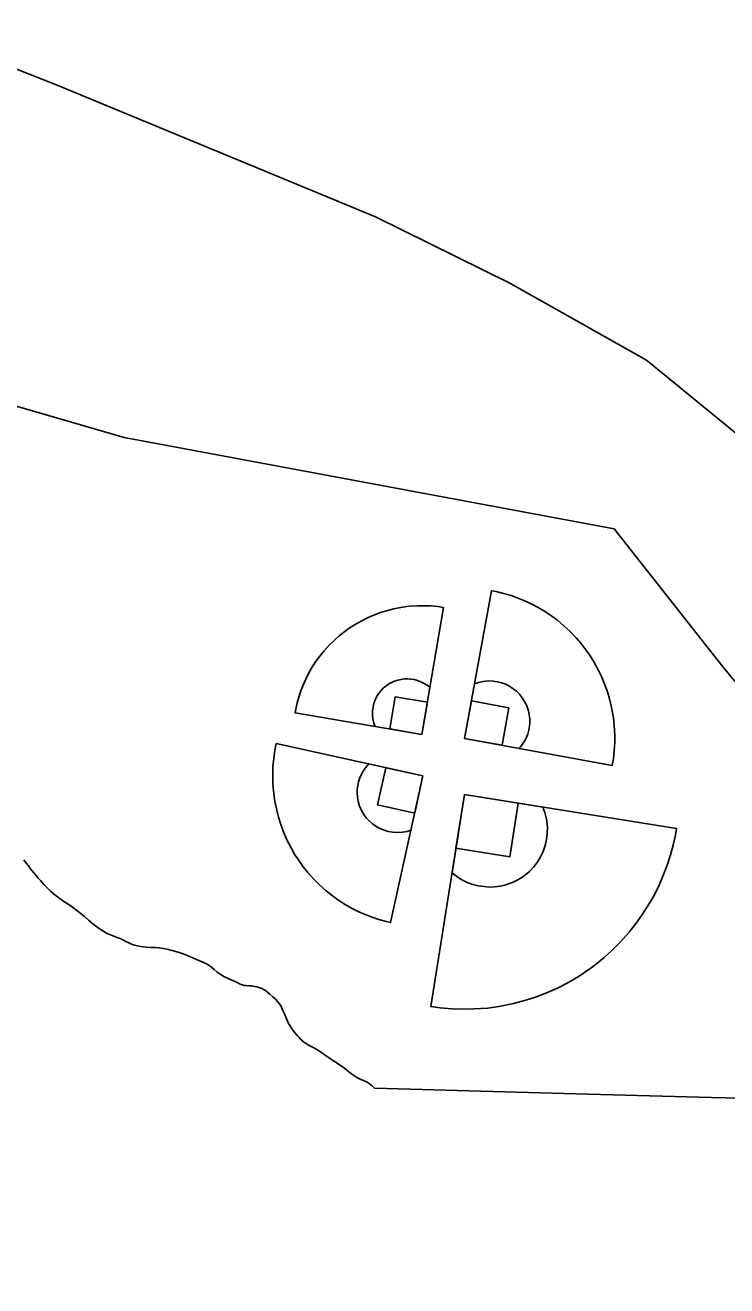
# Model space of a CAD drawing. Extents: x 2532689 to 2764727, y 536648 to 732970.
# Drawn here: x 2565765 to 2566926, y 644716 to 646803 of the extents above; entities that cross this region are included whole.
import ezdxf

# ---------------------------------------------------------------- set-up
doc = ezdxf.new("R2010")
doc.units = 0
for name, color, linetype in [('Exist Boundary Political City Limit New', 7, 'Continuous'), ('Exist Cultural Recreational Baseball or SoftBall Diamond CELL', 7, 'Continuous'), ('Exist Hydrographic Creek Single Shore', 7, 'Continuous'), ('Exist Road Primary NC Attributed', 7, 'Continuous'), ('Map Preparation Boundary City Limit Buffer Line', 7, 'Continuous')]:
    doc.layers.add(name, color=color, linetype=linetype)

msp = doc.modelspace()

# ---------------------------------------------------------------- linework, layer by layer
at = {"layer": 'Exist Boundary Political City Limit New'}
for points in [[(2565762.8, 645421), (2565766.8, 645415.8), (2565770.5, 645411.2), (2565773.5, 645407.1), (2565776.2, 645403.5), (2565779.2, 645399.7), (2565783, 645395.4), (2565786.8, 645390.8), (2565790.8, 645386.3), (2565796, 645380.4), (2565801.2, 645374.9), (2565807, 645369.3), (2565814.2, 645363.4), (2565821, 645358.4), (2565827, 645354), (2565832.5, 645350.2), (2565837.2, 645347.1), (2565841.2, 645344.5), (2565845.8, 645341.1), (2565850.8, 645337.4), (2565855.5, 645333.6), (2565863, 645327.4), (2565870, 645321.4), (2565877.2, 645315.3), (2565886, 645308.9), (2565891, 645305.6), (2565895.5, 645302.6), (2565899.8, 645300.1), (2565903.5, 645298.1), (2565909, 645295.9), (2565915.5, 645293.4), (2565922.2, 645290.8), (2565928.8, 645287.9), (2565932.8, 645285.8), (2565936.5, 645283.8), (2565940.8, 645281.8), (2565946.2, 645280.1), (2565956.2, 645277.9), (2565965.2, 645276.9), (2565973, 645276.4), (2565980, 645276.1), (2565986.8, 645275.5), (2565994.2, 645274.3), (2566002, 645272.7), (2566009.8, 645270.9), (2566018.2, 645268.4), (2566026.5, 645265.6), (2566035, 645262.2), (2566044.8, 645258.1), (2566052.2, 645254.8), (2566059, 645251.9), (2566065, 645249.2), (2566069.8, 645246.4), (2566073.5, 645243.4), (2566078, 645239.6), (2566082.8, 645235.5), (2566087.8, 645231.8), (2566093.8, 645228.1), (2566099.8, 645225.2), (2566106.2, 645222.6), (2566113.5, 645219.4), (2566116.8, 645217.8), (2566119.8, 645216.3), (2566122.5, 645215), (2566124.5, 645214.1), (2566127.2, 645213.4), (2566131, 645213), (2566135.2, 645212.8), (2566139.5, 645212.6), (2566148.2, 645211.3), (2566155.8, 645208.8), (2566163, 645204.8)], [(2566163, 645204.8), (2566170.2, 645199.1), (2566175, 645194.7), (2566179.2, 645190.4), (2566183, 645186.5), (2566185.8, 645183.2), (2566188.5, 645178.8), (2566191.2, 645172.8), (2566194, 645166.2), (2566196.8, 645159.6), (2566200.5, 645151.5), (2566204.5, 645144.2), (2566209.5, 645137.2), (2566216, 645129.7), (2566218.5, 645127.1), (2566220.8, 645124.6), (2566222.8, 645122.6), (2566224.2, 645121.1), (2566228.8, 645117.7), (2566235.2, 645113.9), (2566243, 645109.9), (2566250.5, 645105.8), (2566256.2, 645102.1), (2566261.8, 645098.2), (2566267, 645094.1), (2566273.5, 645089.5), (2566279.5, 645085.6), (2566285, 645082.2), (2566289.8, 645079.2), (2566293.8, 645076.3), (2566298, 645072.7), (2566303, 645068.5), (2566308.8, 645064.3), (2566314.2, 645060.8), (2566318.2, 645059), (2566322, 645057.4), (2566326.2, 645055.6), (2566330.8, 645053.1), (2566334.2, 645050.9), (2566337.2, 645048.8), (2566339.8, 645046.8), (2566341.8, 645045), (2566343.2, 645043.2), (2566676.2, 645034.2), (2566901, 645028.1), (2567087.8, 645023.4)]]:
    msp.add_lwpolyline(points, dxfattribs=at)
at = {"layer": 'Exist Cultural Recreational Baseball or SoftBall Diamond CELL'}
for points in [[(2566492.4, 645622.2), (2566537.1, 645866.6), (2566544.4, 645865.3), (2566556.6, 645862.3), (2566567.6, 645859.1), (2566579.3, 645854.9), (2566590.1, 645850.7), (2566602.2, 645845.1), (2566614.1, 645839), (2566626.2, 645831.7), (2566636.8, 645824.5), (2566645.9, 645817.7), (2566656.1, 645809), (2566667, 645799), (2566676.9, 645788.7), (2566684.6, 645779.6), (2566693.2, 645768.7), (2566699.1, 645760.4), (2566705.6, 645750.1), (2566713.5, 645735.9), (2566718.9, 645724.8), (2566724.5, 645711.1), (2566728.7, 645699.2), (2566732.1, 645687.7), (2566735.7, 645673.3), (2566738.5, 645656.4), (2566740.1, 645643.7), (2566740.8, 645627.3), (2566740.9, 645615.2), (2566740.1, 645602.4), (2566738.7, 645588.5), (2566736.8, 645577.5)], [(2566421.8, 645628.9), (2566211.8, 645664.5), (2566212.9, 645670.7), (2566215.3, 645681.2), (2566218, 645690.7), (2566221.4, 645700.8), (2566224.9, 645710.1), (2566229.6, 645720.5), (2566234.7, 645730.8), (2566240.8, 645741.2), (2566246.9, 645750.4), (2566252.6, 645758.3), (2566259.9, 645767.2), (2566268.4, 645776.6), (2566277.1, 645785.1), (2566284.8, 645791.9), (2566294.1, 645799.4), (2566301.2, 645804.5), (2566309.9, 645810.2), (2566322, 645817.1), (2566331.4, 645821.9), (2566343.1, 645826.9), (2566353.2, 645830.6), (2566363.1, 645833.6), (2566375.3, 645836.8), (2566389.8, 645839.4), (2566400.7, 645840.9), (2566414.8, 645841.8), (2566425.1, 645841.9), (2566436.1, 645841.4), (2566448, 645840.4), (2566457.5, 645838.8)], [(2566421.8, 645628.9), (2566344.3, 645642), (2566342.2, 645647.4), (2566340.7, 645654), (2566339.9, 645661.5), (2566340, 645668.1), (2566340.9, 645674.3), (2566342.2, 645680), (2566344.3, 645686.2), (2566347.3, 645692), (2566350.4, 645696.9), (2566354, 645701.5), (2566358.2, 645705.9), (2566361.8, 645708.8), (2566366.8, 645712.3), (2566371.6, 645714.8), (2566374.5, 645716.4), (2566381.6, 645718.8), (2566387.1, 645720), (2566393, 645720.9), (2566398.3, 645720.9), (2566403.3, 645720.4), (2566409.1, 645719.6), (2566414.5, 645718.2), (2566420.1, 645716.1), (2566424.5, 645713.8), (2566428.9, 645711.2), (2566432.4, 645708.6), (2566435, 645706.3)], [(2566492.4, 645622.2), (2566508.8, 645712.4), (2566515.2, 645714.8), (2566522.9, 645716.5), (2566531.7, 645717.3), (2566539.4, 645717), (2566546.6, 645716), (2566553.3, 645714.3), (2566560.4, 645711.8), (2566567.2, 645708.2), (2566572.8, 645704.5), (2566578.2, 645700.2), (2566583.2, 645695.2), (2566586.5, 645691), (2566590.5, 645685.2), (2566593.4, 645679.5), (2566595.2, 645676.1), (2566598, 645667.8), (2566599.2, 645661.3), (2566600.1, 645654.4), (2566600.1, 645648.2), (2566599.5, 645642.4), (2566598.4, 645635.6), (2566596.7, 645629.4), (2566594.2, 645622.9), (2566591.4, 645617.8), (2566588.4, 645612.7), (2566585.2, 645608.7), (2566582.6, 645605.6)], [(2566421.8, 645628.9), (2566430.9, 645682.1), (2566377.6, 645691.1), (2566368.6, 645637.9)], [(2566492.4, 645622.2), (2566554.3, 645610.9), (2566565.7, 645672.8), (2566503.7, 645684.2)], [(2566423.3, 645560.1), (2566369.6, 645317.5), (2566362.4, 645319.1), (2566350.3, 645322.5), (2566339.4, 645326.2), (2566327.9, 645330.7), (2566317.3, 645335.4), (2566305.4, 645341.4), (2566293.7, 645347.9), (2566281.9, 645355.7), (2566271.6, 645363.2), (2566262.7, 645370.4), (2566252.8, 645379.4), (2566242.2, 645389.9), (2566232.8, 645400.5), (2566225.4, 645409.8), (2566217.2, 645421.1), (2566211.6, 645429.6), (2566205.6, 645440.1), (2566198.1, 645454.6), (2566193.2, 645465.9), (2566188, 645479.8), (2566184.3, 645491.8), (2566181.3, 645503.4), (2566178.2, 645517.9), (2566176.1, 645534.9), (2566174.9, 645547.7), (2566174.8, 645564.2), (2566175.2, 645576.2), (2566176.4, 645588.9), (2566178.3, 645602.9), (2566180.6, 645613.8)], [(2566423.3, 645560.1), (2566403.5, 645470.6), (2566397, 645468.4), (2566389.3, 645467), (2566380.5, 645466.6), (2566372.8, 645467.1), (2566365.7, 645468.4), (2566359, 645470.3), (2566352, 645473.1), (2566345.4, 645476.9), (2566339.9, 645480.8), (2566334.7, 645485.3), (2566329.9, 645490.4), (2566326.7, 645494.8), (2566322.9, 645500.7), (2566320.2, 645506.6), (2566318.5, 645510), (2566316.1, 645518.5), (2566315.1, 645524.9), (2566314.4, 645531.9), (2566314.6, 645538), (2566315.5, 645543.9), (2566316.8, 645550.6), (2566318.7, 645556.8), (2566321.5, 645563.1), (2566324.5, 645568.2), (2566327.7, 645573.1), (2566331, 645577), (2566333.8, 645580)], [(2566423.3, 645560.1), (2566361.8, 645573.7), (2566348.2, 645512.2), (2566409.7, 645498.6)], [(2566492.2, 645529.2), (2566842.8, 645473.2), (2566841.1, 645462.8), (2566837.3, 645445.3), (2566833, 645429.5), (2566827.4, 645412.6), (2566821.7, 645397), (2566814.1, 645379.6), (2566805.8, 645362.3), (2566795.7, 645344.9), (2566785.9, 645329.5), (2566776.4, 645316.3), (2566764.4, 645301.3), (2566750.4, 645285.4), (2566736, 645271.1), (2566723.3, 645259.7), (2566707.9, 645247.1), (2566696.3, 645238.4), (2566681.8, 645228.9), (2566661.8, 645217.1), (2566646.1, 645209), (2566626.7, 645200.5), (2566609.9, 645194.1), (2566593.6, 645188.9), (2566573.2, 645183.3), (2566549.1, 645178.7), (2566531, 645176), (2566507.5, 645174.5), (2566490.4, 645174.1), (2566472, 645174.7), (2566452, 645176.2), (2566436.3, 645178.6)], [(2566492.2, 645529.2), (2566621.6, 645508.6), (2566625.2, 645499.5), (2566627.9, 645488.6), (2566629.3, 645476.1), (2566629.2, 645465.1), (2566627.9, 645454.8), (2566625.8, 645445.2), (2566622.4, 645434.9), (2566617.5, 645425.1), (2566612.3, 645417), (2566606.4, 645409.1), (2566599.5, 645401.9), (2566593.5, 645397), (2566585.4, 645391.1), (2566577.3, 645386.7), (2566572.6, 645384.1), (2566560.7, 645379.9), (2566551.6, 645377.9), (2566541.7, 645376.3), (2566532.9, 645376.1), (2566524.5, 645376.9), (2566514.9, 645378.2), (2566505.9, 645380.4), (2566496.5, 645383.8), (2566489.1, 645387.6), (2566481.7, 645391.8), (2566475.9, 645396.2), (2566471.5, 645399.8)], [(2566492.2, 645529.2), (2566478, 645440.3), (2566566.9, 645426.1), (2566581.1, 645515)]]:
    msp.add_lwpolyline(points, close=True, dxfattribs=at)
at = {"layer": 'Exist Hydrographic Creek Single Shore'}
msp.add_lwpolyline([(2568002.2, 644086.4), (2567825.2, 644200.6), (2567680.2, 644362.2), (2567438.1, 644808.8), (2567297.2, 645190.5), (2567295.1, 645288.9), (2566920.1, 645739.9), (2566740.1, 645969), (2565929.1, 646120), (2565602, 646215.1), (2565030.1, 646503.9), (2564854, 646542.8), (2564063.1, 646517.2), (2563878, 646555.8), (2563674.9, 646711.8), (2563634.1, 646683.8), (2563627, 646608), (2563587, 646573.5), (2563420.1, 646573.4), (2563330.1, 646477.8), (2563071.1, 646099.6), (2562768, 645808.3), (2562578.9, 645689), (2562281, 645581.7)], dxfattribs=at)
at = {"layer": 'Exist Road Primary NC Attributed'}
msp.add_lwpolyline([(2568451.3, 644916.4), (2568431.7, 644930), (2568272.9, 645040.8), (2568171.5, 645112.9), (2567834.7, 645356.3), (2567035, 646050.8), (2566793.3, 646248.2), (2566566.9, 646375.6), (2566344.7, 646485.5), (2565818.2, 646703.2), (2565620.7, 646781.2), (2565254.2, 646922)], dxfattribs=at)
at = {"layer": 'Map Preparation Boundary City Limit Buffer Line'}
for points in [[(2565762.8, 645421), (2565766.8, 645415.8), (2565770.5, 645411.2), (2565773.5, 645407.1), (2565776.2, 645403.5), (2565779.2, 645399.7), (2565783, 645395.4), (2565786.8, 645390.8), (2565790.8, 645386.3), (2565796, 645380.4), (2565801.2, 645374.9), (2565807, 645369.3), (2565814.2, 645363.4), (2565821, 645358.4), (2565827, 645354), (2565832.5, 645350.2), (2565837.2, 645347.1), (2565841.2, 645344.5), (2565845.8, 645341.1), (2565850.8, 645337.4), (2565855.5, 645333.6), (2565863, 645327.4), (2565870, 645321.4), (2565877.2, 645315.3), (2565886, 645308.9), (2565891, 645305.6), (2565895.5, 645302.6), (2565899.8, 645300.1), (2565903.5, 645298.1), (2565909, 645295.9), (2565915.5, 645293.4), (2565922.2, 645290.8), (2565928.8, 645287.9), (2565932.8, 645285.8), (2565936.5, 645283.8), (2565940.8, 645281.8), (2565946.2, 645280.1), (2565956.2, 645277.9), (2565965.2, 645276.9), (2565973, 645276.4), (2565980, 645276.1), (2565986.8, 645275.5), (2565994.2, 645274.3), (2566002, 645272.7), (2566009.8, 645270.9), (2566018.2, 645268.4), (2566026.5, 645265.6), (2566035, 645262.2), (2566044.8, 645258.1), (2566052.2, 645254.8), (2566059, 645251.9), (2566065, 645249.2), (2566069.8, 645246.4), (2566073.5, 645243.4), (2566078, 645239.6), (2566082.8, 645235.5), (2566087.8, 645231.8), (2566093.8, 645228.1), (2566099.8, 645225.2), (2566106.2, 645222.6), (2566113.5, 645219.4), (2566116.8, 645217.8), (2566119.8, 645216.3), (2566122.5, 645215), (2566124.5, 645214.1), (2566127.2, 645213.4), (2566131, 645213), (2566135.2, 645212.8), (2566139.5, 645212.6), (2566148.2, 645211.3), (2566155.8, 645208.8), (2566163, 645204.8)], [(2566163, 645204.8), (2566170.2, 645199.1), (2566175, 645194.7), (2566179.2, 645190.4), (2566183, 645186.5), (2566185.8, 645183.2), (2566188.5, 645178.8), (2566191.2, 645172.8), (2566194, 645166.2), (2566196.8, 645159.6), (2566200.5, 645151.5), (2566204.5, 645144.2), (2566209.5, 645137.2), (2566216, 645129.7), (2566218.5, 645127.1), (2566220.8, 645124.6), (2566222.8, 645122.6), (2566224.2, 645121.1), (2566228.8, 645117.7), (2566235.2, 645113.9), (2566243, 645109.9), (2566250.5, 645105.8), (2566256.2, 645102.1), (2566261.8, 645098.2), (2566267, 645094.1), (2566273.5, 645089.5), (2566279.5, 645085.6), (2566285, 645082.2), (2566289.8, 645079.2), (2566293.8, 645076.3), (2566298, 645072.7), (2566303, 645068.5), (2566308.8, 645064.3), (2566314.2, 645060.8), (2566318.2, 645059), (2566322, 645057.4), (2566326.2, 645055.6), (2566330.8, 645053.1), (2566334.2, 645050.9), (2566337.2, 645048.8), (2566339.8, 645046.8), (2566341.8, 645045), (2566343.2, 645043.2), (2566676.2, 645034.2), (2566901, 645028.1), (2567087.8, 645023.4)]]:
    msp.add_lwpolyline(points, dxfattribs=at)

doc.saveas('drawing.dxf')
